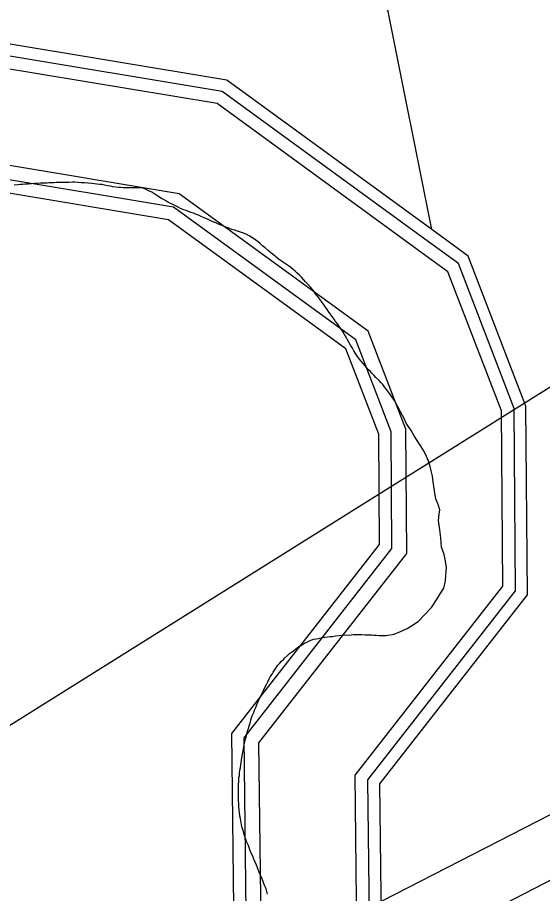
# Model space of a CAD drawing. Extents: x 2260773 to 2342389, y 552869 to 618546.
# Drawn here: x 2297029 to 2297700, y 608767 to 609888 of the extents above; entities that cross this region are included whole.
import ezdxf

# ---------------------------------------------------------------- set-up
doc = ezdxf.new("R2010")
doc.units = 0
for name, color, linetype in [('Exist Boundary Political City Limit New', 7, 'Continuous'), ('Exist Hydrographic Buffer Line', 7, 'Continuous'), ('Exist Hydrographic Misc Water Feature', 7, 'Continuous'), ('Exist Hydrographic River Shore', 7, 'Continuous'), ('Exist Utilities Electrical Transmission Line', 7, 'Continuous'), ('Map Preparation Boundary City Limit Buffer Line', 7, 'Continuous')]:
    doc.layers.add(name, color=color, linetype=linetype)

msp = doc.modelspace()

# ---------------------------------------------------------------- linework, layer by layer
at = {"layer": 'Exist Boundary Political City Limit New'}
for points in [[(2297264, 609633), (2297260.5, 609634.6), (2297256.8, 609636.1), (2297254, 609637.2), (2297251.2, 609638.2), (2297247.5, 609639.6), (2297244.5, 609640.6), (2297241.8, 609641.6), (2297237.2, 609643.4), (2297234.5, 609644.8), (2297231.8, 609646.1), (2297229.2, 609647.4), (2297221.2, 609651.4), (2297218.5, 609653.1), (2297215.8, 609654.6), (2297213.2, 609656.1), (2297209.8, 609658.2), (2297205.8, 609660.8), (2297203.2, 609662.4), (2297200.8, 609664.3), (2297197.8, 609665.4), (2297195, 609666.9), (2297189.8, 609669.2), (2297185.8, 609669.8), (2297182, 609669.8), (2297178, 609669.8), (2297173.8, 609669.7), (2297168, 609669.7), (2297164, 609669.9), (2297161, 609670.1), (2297158, 609670.2), (2297154.8, 609670.6), (2297151, 609671.2), (2297148, 609671.8), (2297144.2, 609672.5), (2297140.2, 609673.2), (2297137.2, 609673.8), (2297134.2, 609674.2), (2297130.2, 609674.6), (2297127.2, 609675), (2297124.2, 609675.3), (2297119, 609675.8), (2297114.5, 609676.1), (2297110.5, 609676.3), (2297106.5, 609676.5), (2297102.2, 609676.8), (2297099.2, 609676.8), (2297094.5, 609676.7), (2297090.5, 609676.7), (2297086.2, 609676.6), (2297082.2, 609676.5), (2297078.5, 609676.4), (2297075.5, 609676.2), (2297072.5, 609676.1), (2297069.5, 609676.1), (2297066.8, 609675.9), (2297062.5, 609675.8), (2297058.5, 609675.5), (2297054.5, 609675.3), (2297050.5, 609675.1), (2297047, 609674.9), (2297042.5, 609674.6), (2297038.5, 609674.3), (2297035.5, 609674.1), (2297032.5, 609673.9), (2297029.2, 609673.6), (2297024.5, 609673.1)], [(2297560.5, 609293.4), (2297559.8, 609301.1), (2297558.2, 609307.8), (2297556.8, 609313.4), (2297554.8, 609320.2), (2297552, 609326.2), (2297548.5, 609333.1), (2297543, 609341.9), (2297536.2, 609352.4), (2297532.5, 609359.1), (2297526.2, 609368.9), (2297523.8, 609373.8), (2297518.8, 609383.4), (2297515, 609390.4), (2297511, 609397.8), (2297504.8, 609406.5), (2297500, 609413.2), (2297498, 609415.7), (2297496.2, 609418), (2297494.2, 609420.2), (2297491.5, 609423.1), (2297487.2, 609427.3), (2297484.5, 609430.3), (2297482.2, 609432.5), (2297480.5, 609434.6), (2297478, 609437), (2297475.5, 609439.8), (2297473.5, 609442), (2297471, 609445.1), (2297468.5, 609448.2), (2297466.5, 609450.5), (2297463.8, 609454.1), (2297461.2, 609457.8), (2297459.2, 609461.2), (2297457.2, 609464.6), (2297455, 609468.6), (2297453.2, 609471.6), (2297451.2, 609475.1), (2297449.2, 609478.6), (2297447.2, 609481.9), (2297445.5, 609485.1), (2297443, 609488.8), (2297440.8, 609492.1), (2297438.5, 609495.3), (2297435.8, 609498.9), (2297433.8, 609501.8), (2297431.5, 609505.1), (2297429, 609508.4), (2297426.8, 609511.6), (2297425, 609514), (2297422.8, 609516.9), (2297421, 609519.7), (2297418.5, 609522.9), (2297415.5, 609527.1), (2297412.5, 609531), (2297410.2, 609534.2), (2297407.8, 609537.4), (2297404, 609542.2), (2297400.2, 609546.6), (2297397.5, 609549.6), (2297394.8, 609552.6), (2297392.2, 609555.4), (2297389.8, 609557.8), (2297386.2, 609561), (2297384, 609563), (2297381.8, 609565), (2297378.5, 609567.7), (2297375.5, 609569.9), (2297373, 609571.6), (2297370.5, 609573.3), (2297368, 609575), (2297365.5, 609576.8), (2297362.5, 609579.1), (2297359.2, 609581.6), (2297356.2, 609584.1), (2297353, 609586.7), (2297350, 609589.3), (2297345.5, 609593.1), (2297342.5, 609595.7), (2297338.8, 609598.8), (2297335.5, 609601.5), (2297332, 609603.9), (2297328.5, 609606.1), (2297325.2, 609608.2), (2297321.5, 609610.5), (2297318, 609611.8), (2297314.2, 609612.9), (2297310.5, 609614.1), (2297306.8, 609615.4), (2297303.2, 609616.6), (2297299.2, 609618.1), (2297295.5, 609619.6), (2297291.8, 609621.1), (2297286.8, 609623), (2297282.5, 609624.9), (2297278.8, 609626.4), (2297275.2, 609628.1), (2297271, 609629.9), (2297267.8, 609631.3), (2297264, 609633)], [(2297316.2, 608943.3), (2297317.2, 608947.6), (2297317.8, 608951.5), (2297318.5, 608955.4), (2297319.2, 608958.8), (2297320.2, 608963.2), (2297321.2, 608967.2), (2297323.2, 608974.9), (2297324.2, 608978.3), (2297325.5, 608982.6), (2297326.8, 608986.4), (2297327.5, 608989.2), (2297329.2, 608994.2), (2297331, 608998.7), (2297332.2, 609001.4), (2297333.8, 609005.1), (2297335.2, 609008.8), (2297336.5, 609011.6), (2297337.8, 609014.3), (2297339, 609017.1), (2297340.2, 609019.8), (2297342.2, 609024.1), (2297343.8, 609027.4), (2297345.2, 609030.7), (2297347.2, 609034.2), (2297349, 609037.9), (2297350.8, 609041.5), (2297352.2, 609044.2), (2297354.5, 609047.7), (2297356, 609050.1), (2297357.5, 609052.6), (2297359.2, 609055.1), (2297362, 609059.1), (2297364, 609061.3), (2297366.8, 609064.2), (2297369, 609066.2), (2297371, 609068.4), (2297374.8, 609071.9), (2297377, 609073.9), (2297382, 609077.6), (2297385, 609080.1), (2297388.5, 609082.6), (2297393.5, 609085.6), (2297396.2, 609087.1), (2297398.8, 609088.5), (2297404.2, 609091.3), (2297408, 609092.4), (2297411.5, 609093), (2297417.5, 609094), (2297422.2, 609094.8), (2297426, 609095.2), (2297428.8, 609095.6), (2297431.8, 609096), (2297435.5, 609096.5), (2297440.2, 609097.1), (2297443.5, 609097.3), (2297455.5, 609098.1), (2297458.5, 609098.2), (2297466.5, 609098.2), (2297469.5, 609098.2), (2297473.5, 609098.1), (2297476.5, 609098.1), (2297481.5, 609097.8), (2297484.5, 609097.6), (2297487.5, 609097.4), (2297491.5, 609097.1), (2297495, 609096.9), (2297500, 609097.2), (2297510.5, 609098.7), (2297519, 609102.1), (2297527.5, 609105.9), (2297535, 609110.9), (2297542, 609115.5), (2297549.5, 609123.4), (2297558.5, 609133.1), (2297565.5, 609143.8), (2297569.5, 609150.2), (2297574.2, 609157.8), (2297576.2, 609166.8), (2297577, 609173.7), (2297577.5, 609184.2), (2297576.2, 609192.3), (2297574.5, 609200.6), (2297571.2, 609209.9), (2297570.5, 609222.1), (2297569.2, 609232.2), (2297567.5, 609244), (2297568.2, 609252.1), (2297569, 609258), (2297567, 609264.5), (2297564.2, 609272), (2297562.8, 609279.2), (2297562, 609285.6), (2297560.5, 609293.4)], [(2297348.8, 608766.2), (2297347.8, 608769.6), (2297346.8, 608772.8), (2297345.8, 608775.6), (2297344.5, 608778.4), (2297343.5, 608781.2), (2297341.5, 608786.5), (2297339.8, 608790.6), (2297338.2, 608794.2), (2297336.8, 608797.9), (2297334.5, 608803.1), (2297332.8, 608807.2), (2297331.2, 608810.9), (2297329.8, 608814.6), (2297328, 608818.7), (2297326.2, 608823), (2297325.2, 608825.8), (2297323.8, 608829.5), (2297322, 608833.4), (2297320.2, 608838.5), (2297319, 608842.7), (2297317.8, 608846.5), (2297316.2, 608851.1), (2297315.5, 608854.9), (2297314.5, 608860), (2297314, 608863), (2297313.5, 608865.9), (2297312.8, 608870.7), (2297312.5, 608873.9), (2297312.2, 608877.9), (2297312, 608881.9), (2297311.8, 608885.4), (2297311.5, 608889.6), (2297311.5, 608906), (2297312, 608910.7), (2297312.2, 608914.9), (2297312.8, 608917.9), (2297313, 608921.3), (2297313.5, 608924.6), (2297314, 608927.8), (2297314.5, 608931.8), (2297315, 608934.8), (2297315.5, 608937.7), (2297316.2, 608943.3)]]:
    msp.add_lwpolyline(points, dxfattribs=at)
at = {"layer": 'Exist Hydrographic Buffer Line'}
for points in [[(2297540.2, 609590.8), (2297284.1, 609777.4), (2297000.4, 609824.5), (2296658.1, 609782.8), (2295759.9, 609428.4), (2295555, 609152.8), (2295524.9, 608980.3), (2295315, 609229.1), (2295191, 609280.4), (2295161.8, 609316), (2295176.5, 609563), (2294975.4, 609755.3), (2294519.1, 609626.5), (2294269.3, 609623.1), (2293959, 609705.9), (2293832.6, 609797.3), (2292835, 610760.6), (2292828, 610955.4), (2292865.2, 611088.2), (2292917.1, 611585.2)], [(2297549.9, 609604.1), (2297290.6, 609792.9), (2297000.7, 609841.1), (2296654, 609798.8), (2295749.5, 609442), (2295539.5, 609159.4), (2295514.8, 609017.8), (2295325, 609242.7), (2295201.1, 609294), (2295178.6, 609321.4), (2295193.3, 609569.6), (2294980, 609773.7), (2294516.7, 609642.9), (2294271.4, 609639.6), (2293966.2, 609721), (2293843.1, 609809.9), (2292851.1, 610767.8), (2292844.5, 610953.4), (2292881.4, 611085.1), (2292933.2, 611581.1)], [(2297477.3, 609486.3), (2297235.8, 609662.2), (2296997.7, 609701.7), (2296688.3, 609664), (2295836.8, 609328.1), (2295669.8, 609103.4), (2295638.4, 608923.6), (2295546.3, 608836.3), (2295467.9, 608859.4), (2295241.2, 609128.1), (2295116.4, 609179.7), (2295037.7, 609275.7), (2295051.8, 609514), (2294941.6, 609619.5), (2294536.8, 609505.2), (2294254.2, 609501.4), (2293906.1, 609594.3), (2293754.4, 609703.8), (2292680.6, 610675.6)], [(2297461.5, 609475.2), (2297228.5, 609644.9), (2296997.3, 609683.3), (2296692.8, 609646.2), (2295848.3, 609313), (2295687, 609096), (2295655.3, 608914.5), (2295551.3, 608815.8), (2295457.5, 608843.4), (2295230.1, 609112.9), (2295105.1, 609164.6), (2295019.1, 609269.7), (2295033.1, 609506.7), (2294936.5, 609599.1), (2294539.4, 609487), (2294251.9, 609483.1), (2293898.1, 609577.5), (2293742.6, 609689.8), (2292655.1, 610653.7)], [(2297522.4, 608402.3), (2297316.2, 608497.4), (2297480.5, 608630.3), (2297477.1, 608912.6), (2297665.9, 609154.4), (2297664.2, 609387.6), (2297592.8, 609572.8), (2297549.9, 609604.1)], [(2297504.1, 608392.7), (2297285.4, 608493.5), (2297464, 608638.1), (2297460.7, 608918.2), (2297649.5, 609160), (2297647.8, 609384.5), (2297579.2, 609562.4), (2297540.2, 609590.8)], [(2297378.3, 608229.1), (2297378.8, 608253.7), (2297245.6, 608382.4), (2297136.5, 608430.5), (2297075.7, 608489.6), (2297075.7, 608551.8), (2297122.5, 608595.1), (2297237.3, 608612.3), (2297340.8, 608696), (2297337.6, 608959.7), (2297526.7, 609201.8), (2297525.5, 609361.2), (2297477.3, 609486.3)], [(2297359.6, 608229.5), (2297359.9, 608245.9), (2297235, 608366.6), (2297125.9, 608414.7), (2297056.9, 608481.7), (2297056.9, 608560), (2297114, 608612.8), (2297229.5, 608630), (2297321.9, 608704.8), (2297318.8, 608966.1), (2297507.9, 609208.2), (2297506.8, 609357.7), (2297461.5, 609475.2)]]:
    msp.add_lwpolyline(points, dxfattribs=at)
at = {"layer": 'Exist Hydrographic Misc Water Feature'}
msp.add_lwpolyline([(2297558.8, 609616.3), (2297503, 609895.5), (2297400.9, 610146.8), (2297205.9, 610419.6), (2296565.9, 611196.8), (2296522.8, 611302.6), (2296480, 611510.1), (2296594, 611796.4), (2296750.9, 611963.7), (2296990, 612149.1), (2297337.9, 612342.1), (2297882, 612439.6), (2298051.4, 612588.4), (2298176, 612775.3), (2298421.5, 613221.7)], dxfattribs=at)
at = {"layer": 'Exist Hydrographic River Shore'}
for points in [[(2297558.8, 609616.3), (2297296.6, 609807.3), (2297001, 609856.4), (2296650.3, 609813.6), (2295739.9, 609454.5), (2295525.2, 609165.6), (2295505.4, 609052.3), (2295334.2, 609255.3), (2295210.4, 609306.5), (2295194.1, 609326.4), (2295208.8, 609575.7), (2294984.2, 609790.6), (2294514.5, 609658), (2294273.3, 609654.7), (2293972.8, 609734.9), (2293852.9, 609821.5), (2292866, 610774.5), (2292859.7, 610951.6), (2292896.3, 611082.3), (2292948, 611577.2)], [(2297448.9, 609463.7), (2297221.9, 609629), (2296996.9, 609666.4), (2296696.9, 609629.8), (2295858.9, 609299.2), (2295702.8, 609089.2), (2295670.9, 608906.2), (2295555.8, 608797.1), (2295448, 608828.8), (2295219.9, 609099), (2295094.9, 609150.7), (2295002, 609264.1), (2295015.9, 609499.9), (2294931.8, 609580.4), (2294541.8, 609470.3), (2294249.8, 609466.3), (2293890.8, 609562.1), (2293731.9, 609676.9), (2292611.3, 610624.5)], [(2297536.1, 608412.7), (2297344.7, 608500.9), (2297495.7, 608623.2), (2297492.3, 608907.5), (2297681.1, 609149.2), (2297679.3, 609390.4), (2297605.3, 609582.4), (2297558.8, 609616.3)], [(2297343.7, 608229.8), (2297343.9, 608239.3), (2297226, 608353.2), (2297116.9, 608401.3), (2297041, 608475), (2297041, 608566.9), (2297106.8, 608627.8), (2297222.9, 608645.1), (2297305.9, 608712.3), (2297302.9, 608971.5), (2297491.9, 609213.6), (2297490.9, 609354.7), (2297448.9, 609463.7)]]:
    msp.add_lwpolyline(points, dxfattribs=at)
at = {"layer": 'Exist Utilities Electrical Transmission Line'}
for p, q in [((2297469.8, 609264.6), (2297568.8, 609326.6)), ((2297358.8, 608688), (2298011.8, 609022.1)), ((2298012.5, 608940.2), (2297378.4, 608612.3))]:
    msp.add_line(p, q, dxfattribs=at)
for points in [[(2297568.8, 609326.6), (2297849.4, 609502.3), (2298004.7, 609549.7)], [(2292810.1, 607147.4), (2296665, 608761.6), (2296744.4, 608810.4), (2297469.8, 609264.6)]]:
    msp.add_lwpolyline(points, dxfattribs=at)
at = {"layer": 'Map Preparation Boundary City Limit Buffer Line'}
for points in [[(2297264, 609633), (2297260.5, 609634.6), (2297256.8, 609636.1), (2297254, 609637.2), (2297251.2, 609638.2), (2297247.5, 609639.6), (2297244.5, 609640.6), (2297241.8, 609641.6), (2297237.2, 609643.4), (2297234.5, 609644.8), (2297231.8, 609646.1), (2297229.2, 609647.4), (2297221.2, 609651.4), (2297218.5, 609653.1), (2297215.8, 609654.6), (2297213.2, 609656.1), (2297209.8, 609658.2), (2297205.8, 609660.8), (2297203.2, 609662.4), (2297200.8, 609664.3), (2297197.8, 609665.4), (2297195, 609666.9), (2297189.8, 609669.2), (2297185.8, 609669.8), (2297182, 609669.8), (2297178, 609669.8), (2297173.8, 609669.7), (2297168, 609669.7), (2297164, 609669.9), (2297161, 609670.1), (2297158, 609670.2), (2297154.8, 609670.6), (2297151, 609671.2), (2297148, 609671.8), (2297144.2, 609672.5), (2297140.2, 609673.2), (2297137.2, 609673.8), (2297134.2, 609674.2), (2297130.2, 609674.6), (2297127.2, 609675), (2297124.2, 609675.3), (2297119, 609675.8), (2297114.5, 609676.1), (2297110.5, 609676.3), (2297106.5, 609676.5), (2297102.2, 609676.8), (2297099.2, 609676.8), (2297094.5, 609676.7), (2297090.5, 609676.7), (2297086.2, 609676.6), (2297082.2, 609676.5), (2297078.5, 609676.4), (2297075.5, 609676.2), (2297072.5, 609676.1), (2297069.5, 609676.1), (2297066.8, 609675.9), (2297062.5, 609675.8), (2297058.5, 609675.5), (2297054.5, 609675.3), (2297050.5, 609675.1), (2297047, 609674.9), (2297042.5, 609674.6), (2297038.5, 609674.3), (2297035.5, 609674.1), (2297032.5, 609673.9), (2297029.2, 609673.6), (2297024.5, 609673.1)], [(2297560.5, 609293.4), (2297559.8, 609301.1), (2297558.2, 609307.8), (2297556.8, 609313.4), (2297554.8, 609320.2), (2297552, 609326.2), (2297548.5, 609333.1), (2297543, 609341.9), (2297536.2, 609352.4), (2297532.5, 609359.1), (2297526.2, 609368.9), (2297523.8, 609373.8), (2297518.8, 609383.4), (2297515, 609390.4), (2297511, 609397.8), (2297504.8, 609406.5), (2297500, 609413.2), (2297498, 609415.7), (2297496.2, 609418), (2297494.2, 609420.2), (2297491.5, 609423.1), (2297487.2, 609427.3), (2297484.5, 609430.3), (2297482.2, 609432.5), (2297480.5, 609434.6), (2297478, 609437), (2297475.5, 609439.8), (2297473.5, 609442), (2297471, 609445.1), (2297468.5, 609448.2), (2297466.5, 609450.5), (2297463.8, 609454.1), (2297461.2, 609457.8), (2297459.2, 609461.2), (2297457.2, 609464.6), (2297455, 609468.6), (2297453.2, 609471.6), (2297451.2, 609475.1), (2297449.2, 609478.6), (2297447.2, 609481.9), (2297445.5, 609485.1), (2297443, 609488.8), (2297440.8, 609492.1), (2297438.5, 609495.3), (2297435.8, 609498.9), (2297433.8, 609501.8), (2297431.5, 609505.1), (2297429, 609508.4), (2297426.8, 609511.6), (2297425, 609514), (2297422.8, 609516.9), (2297421, 609519.7), (2297418.5, 609522.9), (2297415.5, 609527.1), (2297412.5, 609531), (2297410.2, 609534.2), (2297407.8, 609537.4), (2297404, 609542.2), (2297400.2, 609546.6), (2297397.5, 609549.6), (2297394.8, 609552.6), (2297392.2, 609555.4), (2297389.8, 609557.8), (2297386.2, 609561), (2297384, 609563), (2297381.8, 609565), (2297378.5, 609567.7), (2297375.5, 609569.9), (2297373, 609571.6), (2297370.5, 609573.3), (2297368, 609575), (2297365.5, 609576.8), (2297362.5, 609579.1), (2297359.2, 609581.6), (2297356.2, 609584.1), (2297353, 609586.7), (2297350, 609589.3), (2297345.5, 609593.1), (2297342.5, 609595.7), (2297338.8, 609598.8), (2297335.5, 609601.5), (2297332, 609603.9), (2297328.5, 609606.1), (2297325.2, 609608.2), (2297321.5, 609610.5), (2297318, 609611.8), (2297314.2, 609612.9), (2297310.5, 609614.1), (2297306.8, 609615.4), (2297303.2, 609616.6), (2297299.2, 609618.1), (2297295.5, 609619.6), (2297291.8, 609621.1), (2297286.8, 609623), (2297282.5, 609624.9), (2297278.8, 609626.4), (2297275.2, 609628.1), (2297271, 609629.9), (2297267.8, 609631.3), (2297264, 609633)], [(2297316.2, 608943.3), (2297317.2, 608947.6), (2297317.8, 608951.5), (2297318.5, 608955.4), (2297319.2, 608958.8), (2297320.2, 608963.2), (2297321.2, 608967.2), (2297323.2, 608974.9), (2297324.2, 608978.3), (2297325.5, 608982.6), (2297326.8, 608986.4), (2297327.5, 608989.2), (2297329.2, 608994.2), (2297331, 608998.7), (2297332.2, 609001.4), (2297333.8, 609005.1), (2297335.2, 609008.8), (2297336.5, 609011.6), (2297337.8, 609014.3), (2297339, 609017.1), (2297340.2, 609019.8), (2297342.2, 609024.1), (2297343.8, 609027.4), (2297345.2, 609030.7), (2297347.2, 609034.2), (2297349, 609037.9), (2297350.8, 609041.5), (2297352.2, 609044.2), (2297354.5, 609047.7), (2297356, 609050.1), (2297357.5, 609052.6), (2297359.2, 609055.1), (2297362, 609059.1), (2297364, 609061.3), (2297366.8, 609064.2), (2297369, 609066.2), (2297371, 609068.4), (2297374.8, 609071.9), (2297377, 609073.9), (2297382, 609077.6), (2297385, 609080.1), (2297388.5, 609082.6), (2297393.5, 609085.6), (2297396.2, 609087.1), (2297398.8, 609088.5), (2297404.2, 609091.3), (2297408, 609092.4), (2297411.5, 609093), (2297417.5, 609094), (2297422.2, 609094.8), (2297426, 609095.2), (2297428.8, 609095.6), (2297431.8, 609096), (2297435.5, 609096.5), (2297440.2, 609097.1), (2297443.5, 609097.3), (2297455.5, 609098.1), (2297458.5, 609098.2), (2297466.5, 609098.2), (2297469.5, 609098.2), (2297473.5, 609098.1), (2297476.5, 609098.1), (2297481.5, 609097.8), (2297484.5, 609097.6), (2297487.5, 609097.4), (2297491.5, 609097.1), (2297495, 609096.9), (2297500, 609097.2), (2297510.5, 609098.7), (2297519, 609102.1), (2297527.5, 609105.9), (2297535, 609110.9), (2297542, 609115.5), (2297549.5, 609123.4), (2297558.5, 609133.1), (2297565.5, 609143.8), (2297569.5, 609150.2), (2297574.2, 609157.8), (2297576.2, 609166.8), (2297577, 609173.7), (2297577.5, 609184.2), (2297576.2, 609192.3), (2297574.5, 609200.6), (2297571.2, 609209.9), (2297570.5, 609222.1), (2297569.2, 609232.2), (2297567.5, 609244), (2297568.2, 609252.1), (2297569, 609258), (2297567, 609264.5), (2297564.2, 609272), (2297562.8, 609279.2), (2297562, 609285.6), (2297560.5, 609293.4)], [(2297348.8, 608766.2), (2297347.8, 608769.6), (2297346.8, 608772.8), (2297345.8, 608775.6), (2297344.5, 608778.4), (2297343.5, 608781.2), (2297341.5, 608786.5), (2297339.8, 608790.6), (2297338.2, 608794.2), (2297336.8, 608797.9), (2297334.5, 608803.1), (2297332.8, 608807.2), (2297331.2, 608810.9), (2297329.8, 608814.6), (2297328, 608818.7), (2297326.2, 608823), (2297325.2, 608825.8), (2297323.8, 608829.5), (2297322, 608833.4), (2297320.2, 608838.5), (2297319, 608842.7), (2297317.8, 608846.5), (2297316.2, 608851.1), (2297315.5, 608854.9), (2297314.5, 608860), (2297314, 608863), (2297313.5, 608865.9), (2297312.8, 608870.7), (2297312.5, 608873.9), (2297312.2, 608877.9), (2297312, 608881.9), (2297311.8, 608885.4), (2297311.5, 608889.6), (2297311.5, 608906), (2297312, 608910.7), (2297312.2, 608914.9), (2297312.8, 608917.9), (2297313, 608921.3), (2297313.5, 608924.6), (2297314, 608927.8), (2297314.5, 608931.8), (2297315, 608934.8), (2297315.5, 608937.7), (2297316.2, 608943.3)]]:
    msp.add_lwpolyline(points, dxfattribs=at)

doc.saveas('drawing.dxf')
